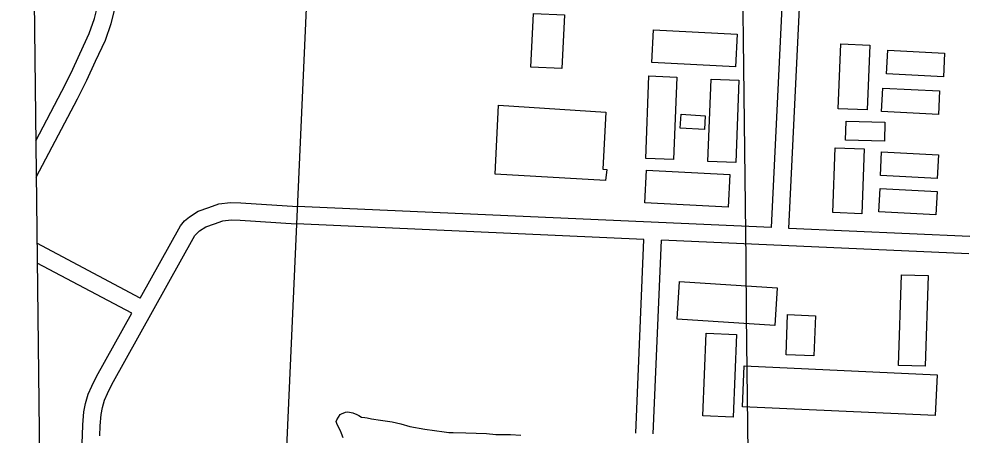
# Model space of a CAD drawing. Extents: x 3683402 to 3721514, y 487807 to 513565.
# Drawn here: x 3696782 to 3698417, y 509139 to 509855 of the extents above; entities that cross this region are included whole.
import ezdxf

# ---------------------------------------------------------------- set-up
doc = ezdxf.new("R2010")
doc.units = 0
for name, color, linetype in [('V-ANNO-SYMB', 7, 'Continuous'), ('V-BLDG-OTLN', 7, 'Continuous'), ('V-GRID-MAJR', 7, 'Continuous'), ('V-ROAD-CNTR', 7, 'Continuous'), ('V-SITE-VEGE', 7, 'Continuous')]:
    doc.layers.add(name, color=color, linetype=linetype)

msp = doc.modelspace()

# ---------------------------------------------------------------- linework, layer by layer
at = {"layer": 'V-ANNO-SYMB'}
msp.add_lwpolyline([(3687900.2690896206, 511066.77760814), (3696792.82251231, 511170.1482639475), (3696858.2476768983, 505541.88977275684), (3687965.694254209, 505438.51911694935)], close=True, dxfattribs=at)
at = {"layer": 'V-BLDG-OTLN'}
for points in [[(3697662.503, 509772.076), (3697667.102, 509864.577), (3697720.455, 509861.924), (3697715.856, 509769.423)], [(3698014.681, 509772.702), (3697870.983, 509779.967), (3697873.824, 509836.153), (3698017.522, 509828.887)], [(3698191.591, 509700.429), (3698195.923, 509811.973), (3698245.892, 509810.032), (3698241.559, 509698.488)], [(3698372.511, 509755.413), (3698274.568, 509760.501), (3698276.673, 509801.028), (3698374.616, 509795.94)], [(3697913.769, 509754.897), (3697908.233, 509613.178), (3697860.299, 509615.05), (3697865.8340000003, 509756.76900000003)], [(3698020.642, 509749.461), (3698015.106, 509607.742), (3697967.1720000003, 509609.614), (3697972.707, 509751.333)], [(3698363.981, 509690.474), (3698266.038, 509695.56200000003), (3698268.143, 509736.08900000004), (3698366.086, 509731.001)], [(3697600.974, 509587.623), (3697606.7970000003, 509706.329), (3697791.688, 509694.299), (3697786.707, 509596.42100000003), (3697793.019, 509595.844), (3697791.276, 509577.17)], [(3697961.13, 509664.56700000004), (3697919.578, 509667.243), (3697921.103, 509690.918), (3697962.6550000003, 509688.24100000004)], [(3698271.287, 509644.868), (3698204.262, 509646.28), (3698204.949, 509678.911), (3698271.974, 509677.5)], [(3698182.1380000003, 509521.608), (3698186.47, 509633.152), (3698236.4390000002, 509631.211), (3698232.106, 509519.667)], [(3698362.0640000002, 509580.549), (3698264.1210000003, 509585.637), (3698266.2260000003, 509626.164), (3698364.169, 509621.076)], [(3698002.395, 509531.01900000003), (3697858.697, 509538.284), (3697861.538, 509594.47000000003), (3698005.236, 509587.204)], [(3698359.411, 509517.727), (3698261.468, 509522.815), (3698263.573, 509563.342), (3698361.5160000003, 509558.254)], [(3698346.2260000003, 509413.213), (3698340.952, 509257.15), (3698295.011, 509258.70300000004), (3698300.286, 509414.766)], [(3698082.183, 509327.604), (3697914.244, 509338.306), (3697918.366, 509402.995), (3698086.305, 509392.294)], [(3698152.156, 509344.25), (3698149.5100000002, 509275.246), (3698101.782, 509277.076), (3698104.4280000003, 509346.08)], [(3697958.4450000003, 509171.909), (3697963.98, 509314.12200000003), (3698016.31, 509312.085), (3698010.774, 509169.87200000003)], [(3698358.603, 509172.34), (3698026.688, 509187.563), (3698029.91, 509257.813), (3698361.825, 509242.58900000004)]]:
    msp.add_lwpolyline(points, close=True, dxfattribs=at)
at = {"layer": 'V-GRID-MAJR'}
msp.add_spline([(3698217.897, 493344.793), (3698148.292, 499402.231), (3698078.651, 505462.753), (3698009.0100000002, 511523.288), (3698008.975, 511526.359)], degree=3, dxfattribs=at)
at = {"layer": 'V-ROAD-CNTR'}
for points in [[(3697090.6367798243, 505722.7995282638), (3697350.575259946, 511526.537920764)], [(3696810.5465317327, 509645.4235889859), (3696855.678249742, 509730.87851208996), (3696871.301218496, 509762.455448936), (3696886.2671885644, 509794.68438447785), (3696902.512156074, 509829.88931406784), (3696911.645137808, 509855.79726225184), (3696920.3811203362, 509890.78719227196), (3696924.905111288, 509927.23411937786), (3696929.9831011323, 509970.68703247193), (3696985.211990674, 511164.572644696)], [(3696811.2771862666, 509582.5683770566), (3696882.3901963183, 509717.21853940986), (3696898.355164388, 509749.48347488), (3696913.4911341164, 509782.0824096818), (3696930.3401004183, 509818.5933366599), (3696940.4090802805, 509847.157279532), (3696949.92906124, 509885.2852032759), (3696954.6890517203, 509923.646126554), (3696959.9030412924, 509968.2490373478), (3697015.1779307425, 511163.1556475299)], [(3698076.4858081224, 509495.7799822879), (3698154.5506519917, 511109.321755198)], [(3698106.4557481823, 509494.4469849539), (3698184.51659206, 511107.906758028)], [(3696990.162980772, 509374.56122472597), (3697059.4488422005, 509499.13897557), (3697066.7378276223, 509507.7149584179), (3697074.8278114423, 509514.58494467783), (3697090.1007808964, 509524.0989256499), (3697108.3597443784, 509530.7089124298), (3697125.824709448, 509536.7339003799), (3697145.584669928, 509539.045895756), (3697163.5266340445, 509538.5298967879), (3697260.775439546, 509532.08590967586)], [(3698076.4858081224, 509495.78098228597), (3697260.4504401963, 509532.1039096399)], [(3696921.016119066, 509137.5346987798), (3696921.23911862, 509154.95566393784), (3696923.0741149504, 509174.442624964), (3696925.285110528, 509186.2346013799), (3696928.7371036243, 509198.58157668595), (3696934.073092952, 509210.28355328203), (3696941.70907768, 509225.7195224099), (3697084.2267926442, 509481.96700991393), (3697088.017785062, 509486.427000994), (3697092.56377597, 509490.2889932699), (3697103.282754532, 509496.96497991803), (3697118.3577243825, 509502.42296900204), (3697132.5366960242, 509507.31395921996), (3697146.9026672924, 509508.9959558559), (3697162.1026368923, 509508.5579567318), (3697258.791443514, 509502.15196954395)], [(3697857.199246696, 509475.5120228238), (3697259.1164428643, 509502.13396957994)], [(3698417.894125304, 509480.5840126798), (3698106.4557481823, 509494.4469849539)], [(3696990.1639807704, 509374.5622247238), (3696812.598489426, 509468.9020871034)], [(3697842.9502751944, 509142.33368918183), (3697857.1982466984, 509475.51102282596)], [(3697872.9222152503, 509141.051691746), (3697887.168186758, 509474.17802549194)], [(3698416.560127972, 509450.61407261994), (3697887.169186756, 509474.17802549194)], [(3696975.580009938, 509348.33927716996), (3696812.9958418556, 509434.71948780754)], [(3696825.814255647, 508332.0039391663), (3696836.460288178, 508341.28929127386), (3696843.480274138, 508348.5262767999), (3696847.107266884, 508354.53226478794), (3696849.2222626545, 508363.02324780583), (3696852.098256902, 508373.8832260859), (3696855.8092494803, 508396.2981812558), (3696863.78923352, 508497.043979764), (3696891.0241790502, 509138.362697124), (3696891.257178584, 509156.555660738), (3696893.33417443, 509178.62261660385), (3696896.041169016, 509193.0505877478), (3696900.4731601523, 509208.9055560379), (3696906.973147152, 509223.1615275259), (3696915.1391308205, 509239.66949450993), (3696975.5790099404, 509348.33927716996)]]:
    msp.add_lwpolyline(points, dxfattribs=at)
at = {"layer": 'V-SITE-VEGE'}
msp.add_lwpolyline([(3697339.535, 509134.245), (3697336.938, 509141.659), (3697335.0270000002, 509146.207), (3697330.032, 509155.841), (3697328.768, 509158.68), (3697327.48, 509162.098), (3697328.525, 509165.028), (3697334.536, 509173.929), (3697336.805, 509175.172), (3697343.614, 509178.324), (3697347.6550000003, 509178.48000000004), (3697356.378, 509177.083), (3697362.835, 509174.441), (3697366.386, 509172.266), (3697371.115, 509169.558), (3697376.909, 509169.204), (3697380.992, 509168.207), (3697388.56, 509166.765), (3697403.674, 509164.457), (3697424.007, 509161.772), (3697438.588, 509158.288), (3697454.3680000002, 509153.697), (3697479.983, 509148.90400000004), (3697513.097, 509144.401), (3697521.242, 509142.982), (3697528.7430000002, 509143.272), (3697550.739, 509142.384), (3697586.0300000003, 509141.431), (3697602.275, 509139.746), (3697627.711, 509139.572), (3697645.086, 509138.507)], dxfattribs=at)

doc.saveas('drawing.dxf')
